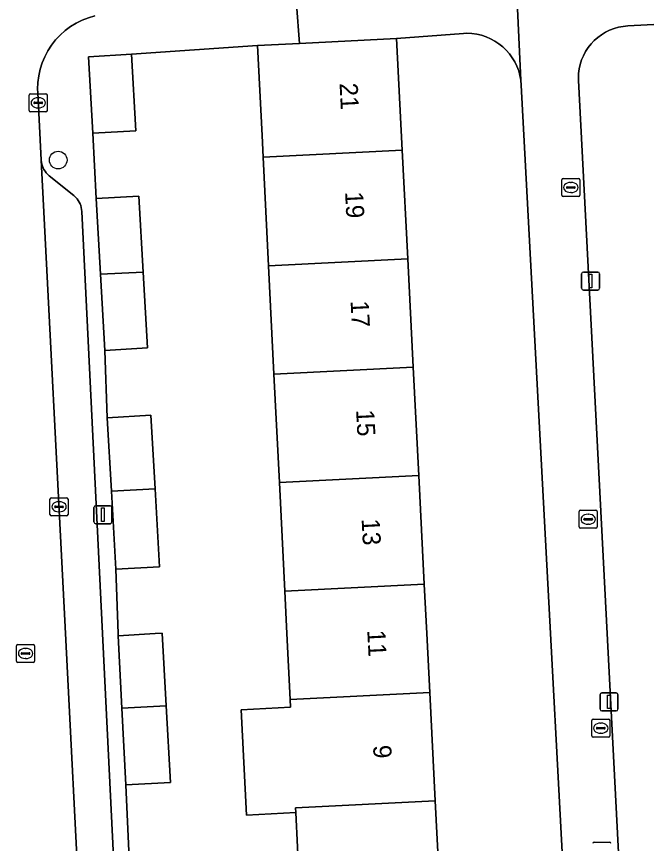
# Model space of a CAD drawing. Extents: x 161084 to 161928, y 385354 to 386522.
# Drawn here: x 161532.9 to 161567.76, y 385488.38 to 385534.17 of the extents above; entities that cross this region are included whole.
import ezdxf

# ---------------------------------------------------------------- set-up
doc = ezdxf.new("R2010")
doc.units = 0
for name, color, linetype in [('IMGEO_Boom', 7, 'Continuous'), ('IMGEO_Erf', 7, 'Continuous'), ('IMGEO_Kolk', 7, 'Continuous'), ('IMGEO_Lichtmast', 7, 'Continuous'), ('IMGEO_Muur', 7, 'Continuous'), ('IMGEO_Pand', 7, 'Continuous'), ('IMGEO_Pand_nummerreeks', 7, 'Continuous'), ('IMGEO_Parkeervlak_open', 7, 'Continuous'), ('IMGEO_Rijbaan_lokaal_open', 7, 'Continuous'), ('IMGEO_Rioolput', 7, 'Continuous'), ('IMGEO_Voetpad_open', 7, 'Continuous')]:
    doc.layers.add(name, color=color, linetype=linetype)

msp = doc.modelspace()

# ---------------------------------------------------------------- linework, layer by layer
at = {"layer": 'IMGEO_Boom'}
msp.add_circle((161535.201, 385526.227), 0.489, dxfattribs=at)
at = {"layer": 'IMGEO_Erf'}
for points in [[(161574.948, 385534.081), (161566.721, 385533.651), (161566.464, 385533.626), (161566.21, 385533.577), (161565.962, 385533.507), (161565.721, 385533.414), (161565.489, 385533.3), (161565.268, 385533.166), (161565.06, 385533.013), (161564.867, 385532.841), (161564.689, 385532.654), (161564.53, 385532.451), (161564.389, 385532.234), (161564.267, 385532.006), (161564.167, 385531.768), (161564.088, 385531.522), (161564.032, 385531.27), (161563.998, 385531.014), (161563.988, 385530.756), (161563.991, 385530.632), (161565.576, 385500), (161567.496, 385462.875)], [(161564.433, 385462.644), (161562.447, 385500), (161560.832, 385530.373), (161560.807, 385530.642), (161560.758, 385530.907), (161560.686, 385531.167), (161560.591, 385531.419), (161560.473, 385531.662), (161560.335, 385531.893), (161560.176, 385532.111), (161559.998, 385532.314), (161559.803, 385532.501), (161559.592, 385532.669), (161559.367, 385532.817), (161559.13, 385532.945), (161558.882, 385533.052), (161558.625, 385533.135), (161558.363, 385533.196), (161558.095, 385533.232), (161557.826, 385533.245), (161557.627, 385533.239), (161553.933, 385532.95), (161554.246, 385526.767), (161554.55, 385520.762), (161554.853, 385514.756), (161555.157, 385508.751), (161555.461, 385502.746), (161555.6, 385500), (161555.765, 385496.74), (161556.068, 385490.735), (161556.372, 385484.73)], [(161548.639, 385484.34), (161548.353, 385490.088), (161545.622, 385489.951), (161545.331, 385495.787), (161548.061, 385495.924), (161548.04, 385496.35), (161547.858, 385500), (161547.741, 385502.356), (161547.441, 385508.361), (161547.142, 385514.367), (161546.843, 385520.373), (161546.543, 385526.378), (161546.483, 385527.585), (161546.24, 385532.579), (161539.251, 385532.091), (161539.504, 385527.848), (161537.126, 385527.706), (161537.297, 385524.092), (161539.657, 385524.229), (161539.902, 385520.023), (161540.147, 385515.823), (161537.787, 385515.686), (161537.919, 385511.959), (161540.335, 385512.095), (161540.565, 385508.013), (161540.808, 385503.703), (161538.392, 385503.567), (161538.525, 385500), (161538.53, 385499.876), (161540.578, 385500), (161540.958, 385500.023), (161541.185, 385496.004), (161541.426, 385491.753), (161538.947, 385491.627), (161539.114, 385487.949)]]:
    msp.add_lwpolyline(points, dxfattribs=at)
at = {"layer": 'IMGEO_Kolk'}
for p, q in [((161533.6, 385528.97), (161533.6, 385529.822)), ((161533.675, 385529.896), (161534.527, 385529.896)), ((161534.088, 385529.676), (161534.113, 385529.676)), ((161534.601, 385529.822), (161534.601, 385528.97)), ((161533.859, 385529.39), (161533.859, 385529.402)), ((161534.297, 385529.353), (161533.899, 385529.353)), ((161533.902, 385529.439), (161534.3, 385529.439)), ((161534.111, 385529.116), (161534.086, 385529.116)), ((161534.343, 385529.402), (161534.343, 385529.39)), ((161534.527, 385528.896), (161533.675, 385528.896)), ((161563.073, 385524.283), (161563.073, 385525.135)), ((161563.148, 385525.209), (161564, 385525.209)), ((161563.561, 385524.989), (161563.586, 385524.989)), ((161564.074, 385525.135), (161564.074, 385524.283)), ((161563.332, 385524.703), (161563.332, 385524.715)), ((161563.77, 385524.666), (161563.372, 385524.666)), ((161563.375, 385524.752), (161563.773, 385524.752)), ((161563.816, 385524.715), (161563.816, 385524.703)), ((161564, 385524.209), (161563.148, 385524.209)), ((161563.584, 385524.429), (161563.559, 385524.429)), ((161534.822, 385507.524), (161535.674, 385507.524)), ((161534.747, 385506.598), (161534.747, 385507.45)), ((161535.049, 385507.067), (161535.447, 385507.067)), ((161535.235, 385507.304), (161535.26, 385507.304)), ((161535.748, 385507.45), (161535.748, 385506.598)), ((161535.006, 385507.018), (161535.006, 385507.03)), ((161535.444, 385506.981), (161535.046, 385506.981)), ((161535.258, 385506.744), (161535.233, 385506.744)), ((161535.49, 385507.03), (161535.49, 385507.018)), ((161564.036, 385505.907), (161564.036, 385506.759)), ((161564.111, 385506.833), (161564.963, 385506.833)), ((161564.524, 385506.613), (161564.549, 385506.613)), ((161565.037, 385506.759), (161565.037, 385505.907)), ((161535.674, 385506.524), (161534.822, 385506.524)), ((161564.295, 385506.327), (161564.295, 385506.339)), ((161564.733, 385506.29), (161564.335, 385506.29)), ((161564.338, 385506.376), (161564.736, 385506.376)), ((161564.779, 385506.339), (161564.779, 385506.327)), ((161564.963, 385505.833), (161564.111, 385505.833)), ((161564.547, 385506.053), (161564.522, 385506.053)), ((161564.867, 385488.452), (161565.719, 385488.452))]:
    msp.add_line(p, q, dxfattribs=at)
for points in [[(161533.6, 385528.97), (161533.6, 385529.822)], [(161533.675, 385529.896), (161534.527, 385529.896)], [(161534.601, 385529.822), (161534.601, 385528.97)], [(161534.527, 385528.896), (161533.675, 385528.896)], [(161563.073, 385524.283), (161563.073, 385525.135)], [(161563.148, 385525.209), (161564, 385525.209)], [(161564.074, 385525.135), (161564.074, 385524.283)], [(161564, 385524.209), (161563.148, 385524.209)], [(161534.822, 385507.524), (161535.674, 385507.524)], [(161534.747, 385506.598), (161534.747, 385507.45)], [(161535.748, 385507.45), (161535.748, 385506.598)], [(161564.036, 385505.907), (161564.036, 385506.759)], [(161564.111, 385506.833), (161564.963, 385506.833)], [(161565.037, 385506.759), (161565.037, 385505.907)], [(161535.674, 385506.524), (161534.822, 385506.524)], [(161564.963, 385505.833), (161564.111, 385505.833)], [(161564.867, 385488.452), (161565.719, 385488.452)]]:
    msp.add_lwpolyline(points, dxfattribs=at)
for centre, radius, start, end in [((161533.677, 385529.82), 0.0765, 91.552, 178.448), ((161533.677, 385529.82), 0.0765, 91.552, 178.448), ((161534.525, 385529.82), 0.0765, 1.552, 88.448), ((161534.525, 385529.82), 0.0765, 1.552, 88.448), ((161533.899, 385529.399), 0.0403, 85.8775, 175.7526), ((161533.896, 385529.389), 0.0366, 178.938, 274.7102), ((161534.3, 385529.396), 0.043, 264.8664, 352.4533), ((161534.304, 385529.401), 0.0386, 1.7309, 96.639), ((161533.677, 385528.972), 0.0765, 181.552, 268.448), ((161533.677, 385528.972), 0.0765, 181.552, 268.448), ((161534.525, 385528.972), 0.0765, 271.552, 358.448), ((161534.525, 385528.972), 0.0765, 271.552, 358.448), ((161563.15, 385525.133), 0.0765, 91.552, 178.448), ((161563.15, 385525.133), 0.0765, 91.552, 178.448), ((161563.998, 385525.133), 0.0765, 1.552, 88.448), ((161563.998, 385525.133), 0.0765, 1.552, 88.448), ((161563.372, 385524.712), 0.0403, 85.8775, 175.7526), ((161563.369, 385524.702), 0.0366, 178.938, 274.7102), ((161563.773, 385524.709), 0.043, 264.8664, 352.4533), ((161563.777, 385524.714), 0.0386, 1.7309, 96.639), ((161563.15, 385524.285), 0.0765, 181.552, 268.448), ((161563.15, 385524.285), 0.0765, 181.552, 268.448), ((161563.998, 385524.285), 0.0765, 271.552, 358.448), ((161563.998, 385524.285), 0.0765, 271.552, 358.448), ((161534.824, 385507.448), 0.0765, 91.552, 178.448), ((161534.824, 385507.448), 0.0765, 91.552, 178.448), ((161535.672, 385507.448), 0.0765, 1.552, 88.448), ((161535.672, 385507.448), 0.0765, 1.552, 88.448), ((161535.046, 385507.027), 0.0403, 85.8775, 175.7526), ((161535.451, 385507.029), 0.0386, 1.7309, 96.639), ((161534.824, 385506.6), 0.0765, 181.552, 268.448), ((161534.824, 385506.6), 0.0765, 181.552, 268.448), ((161535.043, 385507.017), 0.0366, 178.938, 274.7102), ((161535.447, 385507.024), 0.043, 264.8664, 352.4533), ((161535.672, 385506.6), 0.0765, 271.552, 358.448), ((161535.672, 385506.6), 0.0765, 271.552, 358.448), ((161564.113, 385506.757), 0.0765, 91.552, 178.448), ((161564.113, 385506.757), 0.0765, 91.552, 178.448), ((161564.961, 385506.757), 0.0765, 1.552, 88.448), ((161564.961, 385506.757), 0.0765, 1.552, 88.448), ((161564.335, 385506.336), 0.0403, 85.8775, 175.7526), ((161564.332, 385506.326), 0.0366, 178.938, 274.7102), ((161564.736, 385506.333), 0.043, 264.8664, 352.4533), ((161564.74, 385506.338), 0.0386, 1.7309, 96.639), ((161564.113, 385505.909), 0.0765, 181.552, 268.448), ((161564.113, 385505.909), 0.0765, 181.552, 268.448), ((161564.961, 385505.909), 0.0765, 271.552, 358.448), ((161564.961, 385505.909), 0.0765, 271.552, 358.448), ((161564.869, 385488.376), 0.0765, 91.552, 178.448), ((161564.869, 385488.376), 0.0765, 91.552, 178.448), ((161565.717, 385488.376), 0.0765, 1.552, 88.448), ((161565.717, 385488.376), 0.0765, 1.552, 88.448)]:
    msp.add_arc(centre, radius, start, end, dxfattribs=at)
for centre, major_axis, ratio, start_param, end_param in [((161534.087, 385529.396), (-0.387, 0.002), 0.722429, 4.712389, 7.853982), ((161534.112, 385529.396), (-0.39, 0.002), 0.717154, 1.570796, 4.712389), ((161563.56, 385524.709), (-0.387, 0.002), 0.722429, 4.712389, 7.853982), ((161563.585, 385524.709), (-0.39, 0.002), 0.717154, 1.570796, 4.712389), ((161535.234, 385507.024), (-0.387, 0.002), 0.722429, 4.712389, 7.853982), ((161535.259, 385507.024), (-0.39, 0.002), 0.717154, 1.570796, 4.712389), ((161564.523, 385506.333), (-0.387, 0.002), 0.722429, 4.712389, 7.853982), ((161564.548, 385506.333), (-0.39, 0.002), 0.717154, 1.570796, 4.712389)]:
    msp.add_ellipse(centre, major_axis=major_axis, ratio=ratio, start_param=start_param, end_param=end_param, dxfattribs=at)
at = {"layer": 'IMGEO_Lichtmast'}
for p, q in [((161564.172, 385519.126), (161564.172, 385519.926)), ((161564.172, 385519.926), (161564.172, 385519.126)), ((161564.272, 385520.026), (161565.062, 385520.026)), ((161565.062, 385520.026), (161564.272, 385520.026)), ((161565.162, 385519.926), (161565.162, 385519.126)), ((161565.162, 385519.126), (161565.162, 385519.926)), ((161565.062, 385519.026), (161564.272, 385519.026)), ((161564.272, 385519.026), (161565.062, 385519.026)), ((161537.281, 385507.083), (161538.071, 385507.083)), ((161538.071, 385507.083), (161537.281, 385507.083)), ((161537.181, 385506.183), (161537.181, 385506.983)), ((161537.181, 385506.983), (161537.181, 385506.183)), ((161538.171, 385506.983), (161538.171, 385506.183)), ((161538.171, 385506.183), (161538.171, 385506.983)), ((161538.071, 385506.083), (161537.281, 385506.083)), ((161537.281, 385506.083), (161538.071, 385506.083)), ((161565.188, 385495.821), (161565.188, 385496.621)), ((161565.188, 385496.621), (161565.188, 385495.821)), ((161565.288, 385496.721), (161566.078, 385496.721)), ((161566.078, 385496.721), (161565.288, 385496.721)), ((161566.178, 385496.621), (161566.178, 385495.821)), ((161566.178, 385495.821), (161566.178, 385496.621)), ((161566.078, 385495.721), (161565.288, 385495.721)), ((161565.288, 385495.721), (161566.078, 385495.721))]:
    msp.add_line(p, q, dxfattribs=at)
for points in [[(161564.592, 385519.901), (161564.742, 385519.901), (161564.742, 385519.151), (161564.592, 385519.151), (161564.592, 385519.901)], [(161537.601, 385506.958), (161537.751, 385506.958), (161537.751, 385506.208), (161537.601, 385506.208), (161537.601, 385506.958)], [(161565.608, 385496.596), (161565.758, 385496.596), (161565.758, 385495.846), (161565.608, 385495.846), (161565.608, 385496.596)]]:
    msp.add_lwpolyline(points, dxfattribs=at)
for centre, start, end in [((161564.272, 385519.926), 90, 180), ((161564.272, 385519.926), 90, 180), ((161565.062, 385519.926), 0, 90), ((161565.062, 385519.926), 360, 90), ((161564.272, 385519.126), 180, 270), ((161564.272, 385519.126), 180, 270), ((161565.062, 385519.126), 270, 0), ((161565.062, 385519.126), 270, 0), ((161537.281, 385506.983), 90, 180), ((161537.281, 385506.983), 90, 180), ((161538.071, 385506.983), 0, 90), ((161538.071, 385506.983), 360, 90), ((161537.281, 385506.183), 180, 270), ((161537.281, 385506.183), 180, 270), ((161538.071, 385506.183), 270, 0), ((161538.071, 385506.183), 270, 0), ((161565.288, 385496.621), 90, 180), ((161565.288, 385496.621), 90, 180), ((161566.078, 385496.621), 0, 90), ((161566.078, 385496.621), 360, 90), ((161565.288, 385495.821), 180, 270), ((161565.288, 385495.821), 180, 270), ((161566.078, 385495.821), 270, 0), ((161566.078, 385495.821), 270, 0)]:
    msp.add_arc(centre, 0.1, start, end, dxfattribs=at)
at = {"layer": 'IMGEO_Muur'}
msp.add_lwpolyline([(161539.251, 385532.091), (161546.24, 385532.579)], dxfattribs=at)
at = {"layer": 'IMGEO_Pand'}
for points in [[(161546.24, 385532.579), (161546.483, 385527.585), (161546.543, 385526.378), (161554.246, 385526.767), (161553.933, 385532.95), (161548.552, 385532.69)], [(161536.873, 385531.949), (161537.126, 385527.706), (161539.504, 385527.848), (161539.251, 385532.091)], [(161554.55, 385520.762), (161554.246, 385526.767), (161546.543, 385526.378), (161546.843, 385520.373)], [(161537.541, 385519.904), (161539.902, 385520.023), (161539.657, 385524.229), (161537.297, 385524.092)], [(161554.853, 385514.756), (161554.55, 385520.762), (161546.843, 385520.373), (161547.142, 385514.367)], [(161537.787, 385515.686), (161540.147, 385515.823), (161539.902, 385520.023), (161537.541, 385519.904)], [(161547.142, 385514.367), (161547.441, 385508.361), (161555.157, 385508.751), (161554.853, 385514.756)], [(161538.148, 385507.891), (161540.565, 385508.013), (161540.335, 385512.095), (161537.919, 385511.959)], [(161547.441, 385508.361), (161547.741, 385502.356), (161555.461, 385502.746), (161555.157, 385508.751)], [(161538.392, 385503.567), (161540.808, 385503.703), (161540.565, 385508.013), (161538.148, 385507.891)], [(161555.765, 385496.74), (161555.6, 385500), (161555.461, 385502.746), (161547.741, 385502.356), (161547.858, 385500), (161548.04, 385496.35)], [(161538.732, 385495.88), (161541.185, 385496.004), (161540.958, 385500.023), (161540.578, 385500), (161538.53, 385499.876)], [(161555.765, 385496.74), (161548.04, 385496.35), (161548.061, 385495.924), (161545.331, 385495.787), (161545.622, 385489.951), (161548.353, 385490.088), (161548.34, 385490.345), (161556.068, 385490.735)], [(161538.947, 385491.627), (161541.426, 385491.753), (161541.185, 385496.004), (161538.732, 385495.88)], [(161548.34, 385490.345), (161548.353, 385490.088), (161548.639, 385484.34), (161556.372, 385484.73), (161556.068, 385490.735)]]:
    msp.add_lwpolyline(points, close=True, dxfattribs=at)
at = {"layer": 'IMGEO_Parkeervlak_open'}
msp.add_lwpolyline([(161539.087, 385470.737), (161537.657, 385500), (161536.509, 385523.386), (161536.499, 385523.493), (161536.48, 385523.598), (161536.451, 385523.701), (161536.413, 385523.801), (161536.367, 385523.898), (161536.312, 385523.989), (161536.249, 385524.076), (161536.178, 385524.156), (161536.101, 385524.23), (161536.063, 385524.262), (161534.709, 385525.353), (161534.688, 385525.371), (161534.609, 385525.443), (161534.537, 385525.523), (161534.472, 385525.609), (161534.415, 385525.7), (161534.366, 385525.796), (161534.327, 385525.896), (161534.296, 385525.999), (161534.275, 385526.104), (161534.263, 385526.211), (161535.606, 385500), (161537.272, 385467.377)], dxfattribs=at)
at = {"layer": 'IMGEO_Rijbaan_lokaal_open'}
msp.add_lwpolyline([(161537.272, 385467.377), (161535.606, 385500), (161534.263, 385526.211), (161534.07, 385529.976), (161534.065, 385530.156), (161534.078, 385530.526), (161534.125, 385530.894), (161534.204, 385531.255), (161534.315, 385531.608), (161534.457, 385531.95), (161534.629, 385532.278), (161534.83, 385532.589), (161535.057, 385532.88), (161535.31, 385533.151), (161535.586, 385533.397), (161535.883, 385533.618), (161536.199, 385533.812), (161536.53, 385533.977), (161536.875, 385534.111), (161537.231, 385534.214)], dxfattribs=at)
at = {"layer": 'IMGEO_Rioolput'}
for p, q in [((161532.897, 385498.475), (161532.897, 385499.327)), ((161532.972, 385499.401), (161533.824, 385499.401)), ((161533.898, 385499.327), (161533.898, 385498.475)), ((161533.156, 385498.895), (161533.156, 385498.907)), ((161533.594, 385498.858), (161533.196, 385498.858)), ((161533.199, 385498.944), (161533.597, 385498.944)), ((161533.385, 385499.181), (161533.41, 385499.181)), ((161533.64, 385498.907), (161533.64, 385498.895)), ((161533.824, 385498.401), (161532.972, 385498.401)), ((161533.408, 385498.621), (161533.383, 385498.621)), ((161564.729, 385494.336), (161564.729, 385495.188)), ((161564.804, 385495.262), (161565.656, 385495.262)), ((161565.73, 385495.188), (161565.73, 385494.336)), ((161564.988, 385494.756), (161564.988, 385494.768)), ((161565.426, 385494.719), (161565.028, 385494.719)), ((161565.031, 385494.805), (161565.429, 385494.805)), ((161565.217, 385495.042), (161565.242, 385495.042)), ((161565.472, 385494.768), (161565.472, 385494.756)), ((161565.656, 385494.262), (161564.804, 385494.262)), ((161565.24, 385494.482), (161565.215, 385494.482))]:
    msp.add_line(p, q, dxfattribs=at)
for points in [[(161532.897, 385498.475), (161532.897, 385499.327)], [(161532.972, 385499.401), (161533.824, 385499.401)], [(161533.898, 385499.327), (161533.898, 385498.475)], [(161533.824, 385498.401), (161532.972, 385498.401)], [(161564.729, 385494.336), (161564.729, 385495.188)], [(161564.804, 385495.262), (161565.656, 385495.262)], [(161565.73, 385495.188), (161565.73, 385494.336)], [(161565.656, 385494.262), (161564.804, 385494.262)]]:
    msp.add_lwpolyline(points, dxfattribs=at)
for centre, radius, start, end in [((161532.974, 385499.325), 0.0765, 91.552, 178.448), ((161532.974, 385499.325), 0.0765, 91.552, 178.448), ((161533.822, 385499.325), 0.0765, 1.552, 88.448), ((161533.822, 385499.325), 0.0765, 1.552, 88.448), ((161533.196, 385498.904), 0.0403, 85.8775, 175.7526), ((161533.193, 385498.894), 0.0366, 178.938, 274.7102), ((161533.597, 385498.901), 0.043, 264.8664, 352.4533), ((161533.601, 385498.906), 0.0386, 1.7309, 96.639), ((161532.974, 385498.477), 0.0765, 181.552, 268.448), ((161532.974, 385498.477), 0.0765, 181.552, 268.448), ((161533.822, 385498.477), 0.0765, 271.552, 358.448), ((161533.822, 385498.477), 0.0765, 271.552, 358.448), ((161564.806, 385495.186), 0.0765, 91.552, 178.448), ((161564.806, 385495.186), 0.0765, 91.552, 178.448), ((161565.654, 385495.186), 0.0765, 1.552, 88.448), ((161565.654, 385495.186), 0.0765, 1.552, 88.448), ((161565.028, 385494.765), 0.0403, 85.8775, 175.7526), ((161565.025, 385494.755), 0.0366, 178.938, 274.7102), ((161565.429, 385494.762), 0.043, 264.8664, 352.4533), ((161565.433, 385494.767), 0.0386, 1.7309, 96.639), ((161564.806, 385494.338), 0.0765, 181.552, 268.448), ((161564.806, 385494.338), 0.0765, 181.552, 268.448), ((161565.654, 385494.338), 0.0765, 271.552, 358.448), ((161565.654, 385494.338), 0.0765, 271.552, 358.448)]:
    msp.add_arc(centre, radius, start, end, dxfattribs=at)
for centre, major_axis, ratio, start_param, end_param in [((161533.384, 385498.901), (-0.387, 0.002), 0.722429, 4.712389, 7.853982), ((161533.409, 385498.901), (-0.39, 0.002), 0.717154, 1.570796, 4.712389), ((161565.216, 385494.762), (-0.387, 0.002), 0.722429, 4.712389, 7.853982), ((161565.241, 385494.762), (-0.39, 0.002), 0.717154, 1.570796, 4.712389)]:
    msp.add_ellipse(centre, major_axis=major_axis, ratio=ratio, start_param=start_param, end_param=end_param, dxfattribs=at)
at = {"layer": 'IMGEO_Voetpad_open'}
for points in [[(161548.39, 385534.858), (161548.552, 385532.69), (161553.933, 385532.95), (161557.627, 385533.239), (161557.826, 385533.245), (161558.095, 385533.232), (161558.363, 385533.196), (161558.625, 385533.135), (161558.882, 385533.052), (161559.13, 385532.945), (161559.367, 385532.817), (161559.592, 385532.669), (161559.803, 385532.501), (161559.998, 385532.314), (161560.176, 385532.111), (161560.335, 385531.893), (161560.473, 385531.662), (161560.591, 385531.419), (161560.686, 385531.167), (161560.758, 385530.907), (161560.807, 385530.642), (161560.46, 385538.188)], [(161560.46, 385538.188), (161560.807, 385530.642), (161560.832, 385530.373), (161562.447, 385500), (161564.433, 385462.644), (161564.436, 385462.514), (161564.426, 385462.301), (161564.397, 385462.09), (161564.349, 385461.882), (161564.283, 385461.68), (161564.199, 385461.484), (161564.098, 385461.296), (161563.981, 385461.118), (161563.848, 385460.951), (161563.701, 385460.797), (161563.54, 385460.657), (161563.368, 385460.531), (161563.185, 385460.422), (161562.993, 385460.329), (161562.793, 385460.254), (161562.588, 385460.196), (161562.378, 385460.158), (161562.166, 385460.138), (161570.036, 385460.58)], [(161539.114, 385487.949), (161538.947, 385491.627), (161538.732, 385495.88), (161538.53, 385499.876), (161538.525, 385500), (161538.392, 385503.567), (161538.148, 385507.891), (161537.919, 385511.959), (161537.787, 385515.686), (161537.541, 385519.904), (161537.297, 385524.092), (161537.126, 385527.706), (161536.873, 385531.949), (161539.251, 385532.091), (161546.24, 385532.579), (161548.552, 385532.69), (161548.39, 385534.858)], [(161537.231, 385534.214), (161536.875, 385534.111), (161536.53, 385533.977), (161536.199, 385533.812), (161535.883, 385533.618), (161535.586, 385533.397), (161535.31, 385533.151), (161535.057, 385532.88), (161534.83, 385532.589), (161534.629, 385532.278), (161534.457, 385531.95), (161534.315, 385531.608), (161534.204, 385531.255), (161534.125, 385530.894), (161534.078, 385530.526), (161534.065, 385530.156), (161534.07, 385529.976), (161534.263, 385526.211), (161534.275, 385526.104), (161534.296, 385525.999), (161534.327, 385525.896), (161534.366, 385525.796), (161534.415, 385525.7), (161534.472, 385525.609), (161534.537, 385525.523), (161534.609, 385525.443), (161534.688, 385525.371), (161534.709, 385525.353), (161536.063, 385524.262), (161536.101, 385524.23), (161536.178, 385524.156), (161536.249, 385524.076), (161536.312, 385523.989), (161536.367, 385523.898), (161536.413, 385523.801), (161536.451, 385523.701), (161536.48, 385523.598), (161536.499, 385523.493), (161536.509, 385523.386), (161537.657, 385500), (161539.087, 385470.737)], [(161567.496, 385462.875), (161565.576, 385500), (161563.991, 385530.632), (161563.988, 385530.756), (161563.998, 385531.014), (161564.032, 385531.27), (161564.088, 385531.522), (161564.167, 385531.768), (161564.267, 385532.006), (161564.389, 385532.234), (161564.53, 385532.451), (161564.689, 385532.654), (161564.867, 385532.841), (161565.06, 385533.013), (161565.268, 385533.166), (161565.489, 385533.3), (161565.721, 385533.414), (161565.962, 385533.507), (161566.21, 385533.577), (161566.464, 385533.626), (161566.721, 385533.651), (161574.948, 385534.081)]]:
    msp.add_lwpolyline(points, dxfattribs=at)

# ---------------------------------------------------------------- texts
at = {"layer": 'IMGEO_Pand_nummerreeks'}
for s, rotation, p in [('21', 272.8955, (161550.773, 385530.478)), ('19', 272.8955, (161551.078, 385524.462)), ('17', 272.8955, (161551.383, 385518.425)), ('15', 272.8955, (161551.688, 385512.388)), ('13', 272.8955, (161551.994, 385506.35)), ('11', 272.8949, (161552.306, 385500.183)), ('9', 272.8932, (161552.629, 385493.805))]:
    msp.add_text(s, height=1, rotation=rotation, dxfattribs=at).set_placement(p)

doc.saveas('drawing.dxf')
